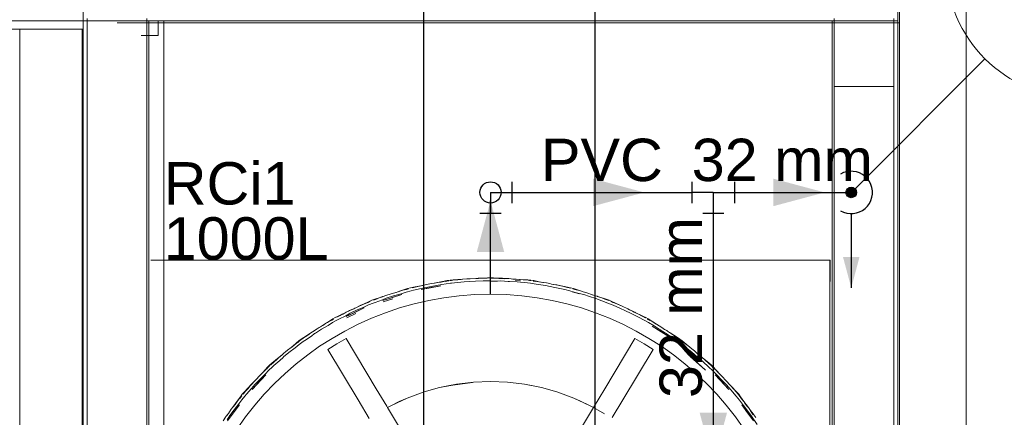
# Model space of a CAD drawing. Header units: millimetres. Extents: x -16331 to -10174, y -4135 to -3584.
# Tile 314 of 456: x -10261.92 to -10257.28, y -3985.64 to -3983.77. Entities that reach past the tile are written whole.
import ezdxf

# ---------------------------------------------------------------- set-up
doc = ezdxf.new("R2010")
doc.units = ezdxf.units.MM
for name, color, linetype in [('AF-Colunas', 4, 'Continuous'), ('AF-Condutos', 4, 'Continuous'), ('AF-Conexões', 4, 'Continuous'), ('AF-Sentido conduto', 7, 'Continuous'), ('AF-Textos conduto', 7, 'Continuous'), ('Textos', 7, 'Continuous')]:
    doc.layers.add(name, color=color, linetype=linetype)
for name, color, linetype, lineweight in [('AF-Indicação coluna', 5, 'Continuous', 13), ('AL-Reservatório cilíndrico', 9, 'Continuous', 18), ('DI-Detalhes', 1, 'Continuous', 30), ('IFC-IfcBuildingElementProxy-Contorno', 250, 'Continuous', 5), ('IFC-IfcFlowTerminal-Contorno', 250, 'Continuous', 5), ('IFC-IfcRoof-Contorno', 250, 'Continuous', 5), ('IFC-IfcSlab-Contorno', 250, 'Continuous', 5), ('IFC-IfcWall-Contorno', 250, 'Continuous', 5), ('IFC-IfcWallStandardCase-Contorno', 250, 'Continuous', 5), ('IFC-Laje-Contorno', 134, 'Continuous', 5), ('IFC-Pilar-Contorno', 83, 'Continuous', 5), ('IFC-Viga-Contorno', 66, 'Continuous', 5)]:
    doc.layers.add(name, color=color, linetype=linetype, lineweight=lineweight)
doc.styles.add('Arial', font='arial.ttf', dxfattribs={"height": 100})

msp = doc.modelspace()

# ---------------------------------------------------------------- hatches: boundary and pattern name
at = {"layer": 'AF-Colunas', "linetype": 'Continuous'}
msp.add_hatch(color=140, dxfattribs=at).paths.add_polyline_path([(-10257.974, -3984.5835), (-10257.9741, -3984.5813), (-10257.9744, -3984.5792), (-10257.9749, -3984.577), (-10257.9755, -3984.575), (-10257.9763, -3984.5729), (-10257.9774, -3984.571), (-10257.9785, -3984.5692), (-10257.9799, -3984.5674), (-10257.9813, -3984.5658), (-10257.9829, -3984.5644), (-10257.9847, -3984.563), (-10257.9865, -3984.5619), (-10257.9884, -3984.5609), (-10257.9905, -3984.56), (-10257.9925, -3984.5594), (-10257.9947, -3984.5589), (-10257.9968, -3984.5586), (-10257.999, -3984.5585), (-10258.0012, -3984.5586), (-10258.0033, -3984.5589), (-10258.0055, -3984.5594), (-10258.0076, -3984.56), (-10258.0096, -3984.5609), (-10258.0115, -3984.5619), (-10258.0133, -3984.563), (-10258.0151, -3984.5644), (-10258.0167, -3984.5658), (-10258.0182, -3984.5674), (-10258.0195, -3984.5692), (-10258.0207, -3984.571), (-10258.0217, -3984.5729), (-10258.0225, -3984.575), (-10258.0232, -3984.577), (-10258.0236, -3984.5792), (-10258.0239, -3984.5813), (-10258.024, -3984.5835), (-10258.0239, -3984.5857), (-10258.0236, -3984.5879), (-10258.0232, -3984.59), (-10258.0225, -3984.5921), (-10258.0217, -3984.5941), (-10258.0207, -3984.596), (-10258.0195, -3984.5979), (-10258.0182, -3984.5996), (-10258.0167, -3984.6012), (-10258.0151, -3984.6027), (-10258.0133, -3984.604), (-10258.0115, -3984.6052), (-10258.0096, -3984.6062), (-10258.0076, -3984.607), (-10258.0055, -3984.6077), (-10258.0033, -3984.6081), (-10258.0012, -3984.6084), (-10257.999, -3984.6085), (-10257.9968, -3984.6084), (-10257.9947, -3984.6081), (-10257.9925, -3984.6077), (-10257.9905, -3984.607), (-10257.9884, -3984.6062), (-10257.9865, -3984.6052), (-10257.9847, -3984.604), (-10257.9829, -3984.6027), (-10257.9813, -3984.6012), (-10257.9799, -3984.5996), (-10257.9785, -3984.5979), (-10257.9774, -3984.596), (-10257.9763, -3984.5941), (-10257.9755, -3984.5921), (-10257.9749, -3984.59), (-10257.9744, -3984.5879), (-10257.9741, -3984.5857)])
at = {"layer": 'AF-Condutos', "linetype": 'Continuous'}
msp.add_hatch(color=151, dxfattribs=at).paths.add_polyline_path([(-10257.999, -3985.0335), (-10257.9602, -3984.8886), (-10258.0378, -3984.8886)])
at = {"layer": 'AF-Sentido conduto', "linetype": 'Continuous'}
for points in [[(-10258.974, -3984.5835), (-10259.2155, -3984.5188), (-10259.2155, -3984.6482)], [(-10258.124, -3984.5835), (-10258.3655, -3984.5188), (-10258.3655, -3984.6482)], [(-10259.699, -3984.6235), (-10259.7637, -3984.8649), (-10259.6343, -3984.8649)], [(-10258.649, -3985.8635), (-10258.5843, -3985.622), (-10258.7137, -3985.622)]]:
    msp.add_hatch(color=140, dxfattribs=at).paths.add_polyline_path(points)

# ---------------------------------------------------------------- linework, layer by layer
at = {"layer": 'AF-Colunas'}
msp.add_circle((-10257.999, -3984.5835), 0.025, dxfattribs=at)
at = {"layer": 'AF-Condutos'}
for p, q in [((-10259.599, -3984.5835), (-10258.749, -3984.5835)), ((-10258.549, -3984.5835), (-10258.024, -3984.5835)), ((-10259.699, -3985.0634), (-10259.699, -3984.6835)), ((-10258.649, -3984.6835), (-10258.649, -3986.6435))]:
    msp.add_line(p, q, dxfattribs=at)
for points in [[(-10258.049, -3984.6701), (-10258.035, -3984.6768), (-10258.0202, -3984.6812), (-10258.0048, -3984.6833), (-10257.9893, -3984.683), (-10257.9741, -3984.6804), (-10257.9594, -3984.6753), (-10257.9457, -3984.6681), (-10257.9333, -3984.6589), (-10257.9224, -3984.6478), (-10257.9134, -3984.6352), (-10257.9064, -3984.6213), (-10257.9017, -3984.6066), (-10257.8993, -3984.5913), (-10257.8993, -3984.5758), (-10257.9017, -3984.5605), (-10257.9064, -3984.5457), (-10257.9134, -3984.5318), (-10257.9224, -3984.5192), (-10257.9333, -3984.5082), (-10257.9457, -3984.4989), (-10257.9594, -3984.4917), (-10257.9741, -3984.4867), (-10257.9893, -3984.484), (-10258.0048, -3984.4837), (-10258.0202, -3984.4858), (-10258.035, -3984.4902), (-10258.049, -3984.4969)], [(-10257.999, -3984.6835), (-10257.999, -3985.0335)]]:
    msp.add_lwpolyline(points, dxfattribs=at)
at = {"layer": 'AF-Conexões'}
for p, q in [((-10259.599, -3984.5335), (-10259.599, -3984.6335)), ((-10258.749, -3984.6335), (-10258.749, -3984.5335)), ((-10258.549, -3984.5335), (-10258.549, -3984.6335)), ((-10259.699, -3984.5835), (-10259.699, -3984.6835)), ((-10259.699, -3984.5835), (-10259.599, -3984.5835)), ((-10258.649, -3984.5835), (-10258.749, -3984.5835)), ((-10258.649, -3984.5835), (-10258.549, -3984.5835)), ((-10258.649, -3984.5835), (-10258.649, -3984.6835)), ((-10259.649, -3984.6835), (-10259.749, -3984.6835)), ((-10258.599, -3984.6835), (-10258.699, -3984.6835))]:
    msp.add_line(p, q, dxfattribs=at)
msp.add_circle((-10259.699, -3984.5835), 0.05, dxfattribs=at)
msp.add_circle((-10259.699, -3984.5835), 0.05, dxfattribs=at)
at = {"layer": 'AF-Indicação coluna'}
msp.add_line((-10257.3689, -3983.9534), (-10257.9813, -3984.5658), dxfattribs=at)
msp.add_circle((-10256.9279, -3983.5124), 0.6236, dxfattribs=at)
at = {"layer": 'AF-Sentido conduto'}
for points in [[(-10259.374, -3984.5835), (-10258.974, -3984.5835)], [(-10258.524, -3984.5835), (-10258.124, -3984.5835)], [(-10259.699, -3985.0235), (-10259.699, -3984.6235)], [(-10258.649, -3985.4635), (-10258.649, -3985.8635)]]:
    msp.add_lwpolyline(points, dxfattribs=at)
at = {"layer": 'AL-Reservatório cilíndrico'}
msp.add_circle((-10259.699, -3986.5034), 1.44, dxfattribs=at)
at = {"layer": 'DI-Detalhes'}
for p, q in [((-10260.0137, -3990.8052), (-10260.0137, -3981.5916)), ((-10259.2059, -3990.8052), (-10259.2059, -3981.5916))]:
    msp.add_line(p, q, dxfattribs=at)
at = {"layer": 'IFC-IfcBuildingElementProxy-Contorno', "lineweight": 5}
for p, q in [((-10257.771, -3983.7735), (-10257.771, -3983.4648)), ((-10257.771, -3983.4648), (-10257.771, -3983.7835)), ((-10257.458, -3983.7835), (-10257.458, -3983.4648)), ((-10257.771, -3983.7835), (-10257.771, -3983.7735)), ((-10261.9163, -3983.8135), (-10261.9163, -3984.0945)), ((-10261.623, -3983.8135), (-10261.623, -3984.0945)), ((-10261.623, -3984.0945), (-10261.623, -3983.8135)), ((-10257.771, -3991.3262), (-10257.771, -3983.7835)), ((-10257.771, -3983.7835), (-10257.771, -3991.3262)), ((-10257.458, -3991.3262), (-10257.458, -3983.7835)), ((-10261.9163, -3984.0945), (-10261.9163, -3985.9865)), ((-10261.623, -3984.0945), (-10261.623, -3989.5433)), ((-10261.623, -3985.9865), (-10261.623, -3984.0945)), ((-10260.6953, -3984.9034), (-10261.2992, -3984.9034)), ((-10258.099, -3984.9034), (-10261.1992, -3984.9034)), ((-10260.5486, -3984.9034), (-10260.6953, -3984.9034)), ((-10260.4096, -3984.9034), (-10260.5486, -3984.9034)), ((-10260.2752, -3984.9034), (-10260.4096, -3984.9034)), ((-10260.1422, -3984.9034), (-10260.2752, -3984.9034)), ((-10260.0058, -3984.9034), (-10260.1422, -3984.9034)), ((-10259.9997, -3984.9034), (-10260.0058, -3984.9034)), ((-10259.8578, -3984.9034), (-10259.9997, -3984.9034)), ((-10259.7196, -3984.9034), (-10259.8578, -3984.9034)), ((-10259.6784, -3984.9034), (-10259.7196, -3984.9034)), ((-10259.5402, -3984.9034), (-10259.6784, -3984.9034)), ((-10259.3983, -3984.9034), (-10259.5402, -3984.9034)), ((-10259.3922, -3984.9034), (-10259.3983, -3984.9034)), ((-10259.2558, -3984.9034), (-10259.3922, -3984.9034)), ((-10259.1228, -3984.9034), (-10259.2558, -3984.9034)), ((-10258.0992, -3984.9034), (-10259.1228, -3984.9034)), ((-10258.0992, -3985.9934), (-10258.0992, -3984.9034)), ((-10258.099, -3985.0034), (-10258.099, -3984.9034))]:
    msp.add_line(p, q, dxfattribs=at)
at = {"layer": 'IFC-IfcFlowTerminal-Contorno', "lineweight": 5}
for p, q in [((-10259.7132, -3984.986), (-10259.7555, -3984.9886)), ((-10259.699, -3984.9869), (-10259.7153, -3984.9878)), ((-10259.7112, -3984.9859), (-10259.7132, -3984.986)), ((-10259.699, -3984.9851), (-10259.7112, -3984.9859)), ((-10259.6848, -3984.986), (-10259.699, -3984.9851)), ((-10259.6848, -3984.986), (-10259.6848, -3984.986)), ((-10259.6848, -3984.986), (-10259.6848, -3984.986)), ((-10259.6536, -3984.988), (-10259.6848, -3984.986)), ((-10260.0766, -3985.0328), (-10260.0901, -3985.0372)), ((-10260.0626, -3985.0301), (-10260.0766, -3985.0328)), ((-10260.0537, -3985.0302), (-10260.0676, -3985.0333)), ((-10260.0676, -3985.0333), (-10260.0599, -3985.0316)), ((-10260.0202, -3985.022), (-10260.0626, -3985.0301)), ((-10260.0407, -3985.0274), (-10260.0537, -3985.0302)), ((-10260.0254, -3985.0237), (-10260.0407, -3985.0274)), ((-10259.9779, -3985.0267), (-10260.0262, -3985.0373)), ((-10260.0258, -3985.0415), (-10259.9796, -3985.0327)), ((-10260.0168, -3985.0214), (-10260.0254, -3985.0237)), ((-10260.0168, -3985.0214), (-10260.0202, -3985.022)), ((-10260.0129, -3985.0204), (-10260.0168, -3985.0214)), ((-10259.9935, -3985.0166), (-10260.0129, -3985.0204)), ((-10259.9777, -3985.0134), (-10259.9935, -3985.0166)), ((-10259.9333, -3985.0239), (-10259.9893, -3985.0345)), ((-10259.9796, -3985.0327), (-10259.9333, -3985.0239)), ((-10259.9281, -3985.0177), (-10259.9779, -3985.0267)), ((-10259.9649, -3985.0115), (-10259.9777, -3985.0134)), ((-10259.9331, -3985.0054), (-10259.9649, -3985.0115)), ((-10259.9631, -3985.0112), (-10259.9649, -3985.0115)), ((-10259.9475, -3985.0089), (-10259.9631, -3985.0112)), ((-10259.9319, -3985.0061), (-10259.9475, -3985.0089)), ((-10259.9033, -3984.9997), (-10259.9331, -3985.0054)), ((-10259.9188, -3985.0035), (-10259.9319, -3985.0061)), ((-10259.8874, -3985.0121), (-10259.9281, -3985.0177)), ((-10259.9022, -3985.0013), (-10259.9188, -3985.0035)), ((-10259.9125, -3985.0033), (-10259.8948, -3985.0004)), ((-10259.8893, -3984.9971), (-10259.9033, -3984.9997)), ((-10259.8948, -3985.0004), (-10259.9022, -3985.0013)), ((-10259.8751, -3984.9962), (-10259.8893, -3984.9971)), ((-10259.8763, -3984.9979), (-10259.8891, -3984.9988)), ((-10259.8891, -3984.9988), (-10259.8835, -3984.9985)), ((-10259.8891, -3984.9988), (-10259.8891, -3984.9988)), ((-10259.8831, -3985.0114), (-10259.8874, -3985.0121)), ((-10259.8551, -3985.0083), (-10259.8831, -3985.0114)), ((-10259.8536, -3984.9963), (-10259.8763, -3984.9979)), ((-10259.831, -3984.9934), (-10259.8751, -3984.9962)), ((-10259.8228, -3985.0054), (-10259.8551, -3985.0083)), ((-10259.8378, -3984.9946), (-10259.8536, -3984.9963)), ((-10259.831, -3984.9934), (-10259.8378, -3984.9946)), ((-10259.8289, -3984.993), (-10259.831, -3984.9934)), ((-10259.81, -3984.9918), (-10259.8289, -3984.993)), ((-10259.7968, -3985.0033), (-10259.8228, -3985.0054)), ((-10259.7946, -3984.9906), (-10259.81, -3984.9918)), ((-10259.7698, -3985.0017), (-10259.7968, -3985.0033)), ((-10259.7676, -3984.989), (-10259.7946, -3984.9906)), ((-10259.7338, -3985.0008), (-10259.7698, -3985.0017)), ((-10259.7575, -3984.9888), (-10259.7676, -3984.989)), ((-10259.7555, -3984.9886), (-10259.7575, -3984.9888)), ((-10259.7529, -3984.9887), (-10259.7575, -3984.9888)), ((-10259.7303, -3984.9887), (-10259.7529, -3984.9887)), ((-10259.699, -3985.0003), (-10259.7338, -3985.0008)), ((-10259.7153, -3984.9878), (-10259.7303, -3984.9887)), ((-10259.699, -3984.9885), (-10259.6794, -3984.9881)), ((-10259.6804, -3984.9881), (-10259.699, -3984.9885)), ((-10259.6812, -3985.0014), (-10259.699, -3985.0003)), ((-10259.65, -3985.0011), (-10259.699, -3985.0015)), ((-10259.699, -3985.0015), (-10259.6662, -3985.0023)), ((-10259.6662, -3985.0023), (-10259.6812, -3985.0014)), ((-10259.6706, -3984.9878), (-10259.6804, -3984.9881)), ((-10259.654, -3984.9882), (-10259.6706, -3984.9878)), ((-10259.6598, -3984.9893), (-10259.6319, -3984.9911)), ((-10259.6431, -3984.9886), (-10259.654, -3984.9882)), ((-10259.6478, -3984.9883), (-10259.6536, -3984.988)), ((-10259.6158, -3985.0036), (-10259.65, -3985.0011)), ((-10259.6431, -3984.9886), (-10259.6478, -3984.9883)), ((-10259.631, -3984.9891), (-10259.6431, -3984.9886)), ((-10259.6132, -3984.99), (-10259.631, -3984.9891)), ((-10259.6089, -3985.0041), (-10259.6158, -3985.0036)), ((-10259.602, -3984.9912), (-10259.6132, -3984.99)), ((-10259.5726, -3985.0059), (-10259.6089, -3985.0041)), ((-10259.5945, -3984.992), (-10259.602, -3984.9912)), ((-10259.5826, -3984.9924), (-10259.602, -3984.9912)), ((-10259.5826, -3984.9924), (-10259.5945, -3984.992)), ((-10259.5774, -3984.9926), (-10259.5826, -3984.9924)), ((-10259.5569, -3985.0004), (-10259.5806, -3984.9989)), ((-10259.5806, -3984.9989), (-10259.579, -3984.999)), ((-10259.579, -3984.999), (-10259.5569, -3985.0004)), ((-10259.562, -3984.9937), (-10259.5774, -3984.9926)), ((-10259.5249, -3985.0103), (-10259.5726, -3985.0059)), ((-10259.5617, -3984.9937), (-10259.562, -3984.9937)), ((-10259.545, -3984.9958), (-10259.5617, -3984.9937)), ((-10259.5597, -3984.9939), (-10259.5617, -3984.9937)), ((-10259.5229, -3984.9962), (-10259.5597, -3984.9939)), ((-10259.5212, -3984.9979), (-10259.545, -3984.9958)), ((-10259.5106, -3985.0121), (-10259.5249, -3985.0103)), ((-10259.5087, -3984.9971), (-10259.5229, -3984.9962)), ((-10259.5089, -3984.9988), (-10259.5212, -3984.9979)), ((-10259.5159, -3984.9984), (-10259.509, -3984.9988)), ((-10259.4831, -3985.0169), (-10259.5106, -3985.0121)), ((-10259.509, -3984.9988), (-10259.5089, -3984.9988)), ((-10259.4947, -3984.9997), (-10259.5087, -3984.9971)), ((-10259.4974, -3985.0019), (-10259.4855, -3985.0033)), ((-10259.4886, -3985.0027), (-10259.4974, -3985.0019)), ((-10259.469, -3985.0046), (-10259.4947, -3984.9997)), ((-10259.4804, -3985.0035), (-10259.4886, -3985.0027)), ((-10259.4405, -3985.0225), (-10259.4831, -3985.0169)), ((-10259.4522, -3985.0079), (-10259.4804, -3985.0035)), ((-10259.4494, -3985.0084), (-10259.469, -3985.0046)), ((-10259.449, -3985.0085), (-10259.4522, -3985.0079)), ((-10259.449, -3985.0085), (-10259.4494, -3985.0084)), ((-10259.4349, -3985.0107), (-10259.449, -3985.0085)), ((-10259.3953, -3985.0313), (-10259.4405, -3985.0225)), ((-10259.4194, -3985.0138), (-10259.4349, -3985.0107)), ((-10259.4116, -3985.0156), (-10259.4194, -3985.0138)), ((-10259.4038, -3985.0174), (-10259.4116, -3985.0156)), ((-10259.3919, -3985.0194), (-10259.4116, -3985.0156)), ((-10259.3919, -3985.0194), (-10259.4038, -3985.0174)), ((-10259.348, -3985.0416), (-10259.3953, -3985.0313)), ((-10259.387, -3985.0201), (-10259.3919, -3985.0194)), ((-10259.3824, -3985.0212), (-10259.387, -3985.0201)), ((-10259.359, -3985.0263), (-10259.3824, -3985.0212)), ((-10259.3794, -3985.0217), (-10259.3824, -3985.0212)), ((-10259.3354, -3985.0301), (-10259.3794, -3985.0217)), ((-10259.3419, -3985.0302), (-10259.359, -3985.0263)), ((-10259.322, -3985.0345), (-10259.3419, -3985.0302)), ((-10259.3214, -3985.0328), (-10259.3354, -3985.0301)), ((-10259.3279, -3985.0334), (-10259.3219, -3985.0345)), ((-10259.3078, -3985.0372), (-10259.3214, -3985.0328)), ((-10260.2187, -3985.079), (-10260.2444, -3985.0873)), ((-10260.2083, -3985.0756), (-10260.2229, -3985.0808)), ((-10260.2072, -3985.0752), (-10260.2187, -3985.079)), ((-10260.2041, -3985.0742), (-10260.2083, -3985.0756)), ((-10260.2041, -3985.0742), (-10260.2072, -3985.0752)), ((-10260.2065, -3985.094), (-10260.1617, -3985.0794)), ((-10260.1923, -3985.0703), (-10260.2041, -3985.0742)), ((-10260.1875, -3985.0688), (-10260.1923, -3985.0703)), ((-10260.1678, -3985.0624), (-10260.1875, -3985.0688)), ((-10260.1769, -3985.0656), (-10260.1875, -3985.0688)), ((-10260.1556, -3985.0716), (-10260.186, -3985.0811)), ((-10260.1678, -3985.0624), (-10260.1769, -3985.0656)), ((-10260.1603, -3985.0598), (-10260.1678, -3985.0624)), ((-10260.1169, -3985.0649), (-10260.1661, -3985.0811)), ((-10260.1617, -3985.0794), (-10260.1169, -3985.0649)), ((-10260.1555, -3985.0584), (-10260.1603, -3985.0598)), ((-10260.1201, -3985.0617), (-10260.1556, -3985.0716)), ((-10260.1348, -3985.0517), (-10260.1555, -3985.0584)), ((-10260.1428, -3985.0548), (-10260.1555, -3985.0584)), ((-10260.1278, -3985.0496), (-10260.1428, -3985.0548)), ((-10260.121, -3985.0472), (-10260.1348, -3985.0517)), ((-10260.1128, -3985.045), (-10260.1278, -3985.0496)), ((-10260.1184, -3985.0464), (-10260.121, -3985.0472)), ((-10260.0957, -3985.0534), (-10260.1201, -3985.0617)), ((-10260.0901, -3985.0372), (-10260.1184, -3985.0464)), ((-10260.0954, -3985.0408), (-10260.1128, -3985.045)), ((-10260.0988, -3985.0419), (-10260.0856, -3985.0384)), ((-10260.0728, -3985.0475), (-10260.0957, -3985.0534)), ((-10260.0856, -3985.0384), (-10260.0954, -3985.0408)), ((-10260.0612, -3985.0447), (-10260.0728, -3985.0475)), ((-10260.0262, -3985.0373), (-10260.0612, -3985.0447)), ((-10259.9893, -3985.0345), (-10260.0258, -3985.0415)), ((-10259.3252, -3985.0475), (-10259.348, -3985.0416)), ((-10259.3042, -3985.0543), (-10259.3252, -3985.0475)), ((-10259.3219, -3985.0345), (-10259.322, -3985.0345)), ((-10259.2812, -3985.0606), (-10259.3136, -3985.0517)), ((-10259.3136, -3985.0517), (-10259.2803, -3985.0621)), ((-10259.3024, -3985.0409), (-10259.3113, -3985.0388)), ((-10259.3113, -3985.0388), (-10259.2992, -3985.0419)), ((-10259.2707, -3985.0493), (-10259.3078, -3985.0372)), ((-10259.295, -3985.0573), (-10259.3042, -3985.0543)), ((-10259.2948, -3985.0426), (-10259.3024, -3985.0409)), ((-10259.2803, -3985.0621), (-10259.295, -3985.0573)), ((-10259.2797, -3985.0468), (-10259.2948, -3985.0426)), ((-10259.2598, -3985.0656), (-10259.2812, -3985.0606)), ((-10259.2649, -3985.0512), (-10259.2797, -3985.0468)), ((-10259.2631, -3985.0517), (-10259.2707, -3985.0493)), ((-10259.2631, -3985.0517), (-10259.2649, -3985.0512)), ((-10259.2499, -3985.0557), (-10259.2631, -3985.0517)), ((-10259.2319, -3985.0746), (-10259.2598, -3985.0656)), ((-10259.2354, -3985.0604), (-10259.2499, -3985.0557)), ((-10259.228, -3985.0632), (-10259.2354, -3985.0604)), ((-10259.203, -3985.0845), (-10259.2319, -3985.0746)), ((-10259.2204, -3985.066), (-10259.228, -3985.0632)), ((-10259.2089, -3985.0694), (-10259.228, -3985.0632)), ((-10259.2089, -3985.0694), (-10259.2204, -3985.066)), ((-10259.2043, -3985.0707), (-10259.2089, -3985.0694)), ((-10259.197, -3985.0732), (-10259.2043, -3985.0707)), ((-10259.1894, -3985.0759), (-10259.197, -3985.0732)), ((-10259.1945, -3985.074), (-10259.197, -3985.0732)), ((-10259.1929, -3985.0745), (-10259.1945, -3985.074)), ((-10259.1536, -3985.0873), (-10259.1929, -3985.0745)), ((-10259.1748, -3985.0813), (-10259.1894, -3985.0759)), ((-10260.313, -3985.1176), (-10260.3338, -3985.1274)), ((-10260.321, -3985.1219), (-10260.3338, -3985.1274)), ((-10260.2963, -3985.1253), (-10260.3302, -3985.1395)), ((-10260.3069, -3985.1149), (-10260.321, -3985.1219)), ((-10260.3015, -3985.1122), (-10260.313, -3985.1176)), ((-10260.2926, -3985.1085), (-10260.3069, -3985.1149)), ((-10260.2978, -3985.1105), (-10260.3015, -3985.1122)), ((-10260.2708, -3985.0978), (-10260.2978, -3985.1105)), ((-10260.2743, -3985.1145), (-10260.2963, -3985.1253)), ((-10260.2757, -3985.102), (-10260.2926, -3985.1085)), ((-10260.2788, -3985.1035), (-10260.2663, -3985.0985)), ((-10260.2663, -3985.0985), (-10260.2757, -3985.102)), ((-10260.2523, -3985.1058), (-10260.2743, -3985.1145)), ((-10260.2579, -3985.0917), (-10260.2708, -3985.0978)), ((-10260.2444, -3985.0873), (-10260.2579, -3985.0917)), ((-10260.2428, -3985.1023), (-10260.2523, -3985.1058)), ((-10260.2351, -3985.0862), (-10260.2504, -3985.0916)), ((-10260.2504, -3985.0916), (-10260.2413, -3985.0884)), ((-10260.2084, -3985.0904), (-10260.2428, -3985.1023)), ((-10260.2413, -3985.0884), (-10260.2346, -3985.086)), ((-10260.233, -3985.0855), (-10260.2351, -3985.0862)), ((-10260.2229, -3985.0808), (-10260.2346, -3985.086)), ((-10260.2346, -3985.086), (-10260.233, -3985.0855)), ((-10260.1902, -3985.0829), (-10260.2084, -3985.0904)), ((-10260.1661, -3985.0811), (-10260.2065, -3985.094)), ((-10260.2043, -3985.1), (-10260.1597, -3985.0855)), ((-10260.186, -3985.0811), (-10260.1902, -3985.0829)), ((-10259.1745, -3985.0945), (-10259.203, -3985.0845)), ((-10259.1601, -3985.0866), (-10259.1748, -3985.0813)), ((-10259.1457, -3985.1058), (-10259.1745, -3985.0945)), ((-10259.1407, -3985.0934), (-10259.1601, -3985.0866)), ((-10259.1401, -3985.0917), (-10259.1536, -3985.0873)), ((-10259.1487, -3985.0908), (-10259.1407, -3985.0934)), ((-10259.1217, -3985.1156), (-10259.1457, -3985.1058)), ((-10259.1272, -3985.0978), (-10259.1401, -3985.0917)), ((-10259.1224, -3985.102), (-10259.1314, -3985.0988)), ((-10259.1314, -3985.0988), (-10259.1192, -3985.1035)), ((-10259.0927, -3985.114), (-10259.1272, -3985.0978)), ((-10259.1156, -3985.1045), (-10259.1224, -3985.102)), ((-10259.0865, -3985.1305), (-10259.1217, -3985.1156)), ((-10259.101, -3985.1106), (-10259.1156, -3985.1045)), ((-10259.0867, -3985.1169), (-10259.101, -3985.1106)), ((-10259.0851, -3985.1176), (-10259.0927, -3985.114)), ((-10259.0851, -3985.1176), (-10259.0867, -3985.1169)), ((-10259.0725, -3985.1231), (-10259.0851, -3985.1176)), ((-10259.0587, -3985.1296), (-10259.0725, -3985.1231)), ((-10260.4176, -3985.1668), (-10260.4305, -3985.1729)), ((-10260.4085, -3985.1646), (-10260.4231, -3985.1719)), ((-10260.4231, -3985.1719), (-10260.4139, -3985.1672)), ((-10260.3936, -3985.1556), (-10260.4176, -3985.1668)), ((-10260.3812, -3985.1652), (-10260.414, -3985.1815)), ((-10260.4139, -3985.1672), (-10260.4081, -3985.1643)), ((-10260.4066, -3985.1637), (-10260.4085, -3985.1646)), ((-10260.4081, -3985.1643), (-10260.3865, -3985.1542)), ((-10260.3975, -3985.1579), (-10260.4081, -3985.1643)), ((-10260.4081, -3985.1643), (-10260.4066, -3985.1637)), ((-10260.3837, -3985.1509), (-10260.3975, -3985.1579)), ((-10260.3822, -3985.1502), (-10260.3936, -3985.1556)), ((-10260.3793, -3985.1488), (-10260.3837, -3985.1509)), ((-10260.3793, -3985.1488), (-10260.3822, -3985.1502)), ((-10260.3655, -3985.1563), (-10260.3812, -3985.1652)), ((-10260.3682, -3985.1435), (-10260.3793, -3985.1488)), ((-10260.3791, -3985.1687), (-10260.3365, -3985.1487)), ((-10260.3416, -3985.1513), (-10260.3791, -3985.1687)), ((-10260.3762, -3985.1744), (-10260.3338, -3985.1544)), ((-10260.3629, -3985.1411), (-10260.3682, -3985.1435)), ((-10260.3604, -3985.1534), (-10260.3655, -3985.1563)), ((-10260.3442, -3985.1323), (-10260.3629, -3985.1411)), ((-10260.3535, -3985.1369), (-10260.3629, -3985.1411)), ((-10260.3302, -3985.1395), (-10260.3604, -3985.1534)), ((-10260.3438, -3985.1321), (-10260.3535, -3985.1369)), ((-10260.3438, -3985.1321), (-10260.3442, -3985.1323)), ((-10260.3377, -3985.1291), (-10260.3438, -3985.1321)), ((-10260.2939, -3985.1286), (-10260.3416, -3985.1513)), ((-10260.3338, -3985.1274), (-10260.3377, -3985.1291)), ((-10260.3365, -3985.1487), (-10260.2939, -3985.1286)), ((-10259.0654, -3985.1411), (-10259.0865, -3985.1305)), ((-10259.0361, -3985.1543), (-10259.0654, -3985.1411)), ((-10259.0517, -3985.1333), (-10259.0587, -3985.1296)), ((-10259.0445, -3985.1371), (-10259.0517, -3985.1333)), ((-10259.0337, -3985.1418), (-10259.0517, -3985.1333)), ((-10259.0337, -3985.1418), (-10259.0445, -3985.1371)), ((-10259.0018, -3985.1715), (-10259.0361, -3985.1543)), ((-10259.0292, -3985.1437), (-10259.0337, -3985.1418)), ((-10259.0213, -3985.1476), (-10259.0292, -3985.1437)), ((-10259.015, -3985.1507), (-10259.0213, -3985.1476)), ((-10259.0187, -3985.1488), (-10259.0213, -3985.1476)), ((-10259.0176, -3985.1493), (-10259.0187, -3985.1488)), ((-10258.9804, -3985.1668), (-10259.0176, -3985.1493)), ((-10259.0011, -3985.1579), (-10259.015, -3985.1507)), ((-10258.9749, -3985.1862), (-10259.0018, -3985.1715)), ((-10258.9873, -3985.1651), (-10259.0011, -3985.1579)), ((-10258.9684, -3985.1745), (-10258.9873, -3985.1651)), ((-10258.9675, -3985.1729), (-10258.9804, -3985.1668)), ((-10258.976, -3985.1709), (-10258.9684, -3985.1745)), ((-10260.5005, -3985.2174), (-10260.5066, -3985.2209)), ((-10260.4815, -3985.2053), (-10260.5005, -3985.2174)), ((-10260.4894, -3985.2108), (-10260.5005, -3985.2174)), ((-10260.4638, -3985.2106), (-10260.4956, -3985.229)), ((-10260.4764, -3985.2022), (-10260.4894, -3985.2108)), ((-10260.4723, -3985.1994), (-10260.4815, -3985.2053)), ((-10260.4631, -3985.1941), (-10260.4764, -3985.2022)), ((-10260.4678, -3985.1966), (-10260.4723, -3985.1994)), ((-10260.4425, -3985.1805), (-10260.4678, -3985.1966)), ((-10260.4437, -3985.1975), (-10260.4638, -3985.2106)), ((-10260.4469, -3985.1855), (-10260.4631, -3985.1941)), ((-10260.4497, -3985.1872), (-10260.4381, -3985.1807)), ((-10260.4381, -3985.1807), (-10260.4469, -3985.1855)), ((-10260.4231, -3985.1862), (-10260.4437, -3985.1975)), ((-10260.4305, -3985.1729), (-10260.4425, -3985.1805)), ((-10260.414, -3985.1815), (-10260.4231, -3985.1862)), ((-10258.9544, -3985.1976), (-10258.9749, -3985.1862)), ((-10258.9555, -3985.1805), (-10258.9675, -3985.1729)), ((-10258.9514, -3985.1852), (-10258.9603, -3985.1807)), ((-10258.9603, -3985.1807), (-10258.9483, -3985.1872)), ((-10258.9241, -3985.2005), (-10258.9555, -3985.1805)), ((-10258.9274, -3985.2133), (-10258.9544, -3985.1976)), ((-10258.9455, -3985.1883), (-10258.9514, -3985.1852)), ((-10258.9316, -3985.1962), (-10258.9455, -3985.1883)), ((-10258.9365, -3985.214), (-10258.8967, -3985.2392)), ((-10258.9077, -3985.2326), (-10258.9365, -3985.214)), ((-10258.9182, -3985.2043), (-10258.9316, -3985.1962)), ((-10258.9038, -3985.2279), (-10258.9274, -3985.2133)), ((-10258.9163, -3985.2054), (-10258.9241, -3985.2005)), ((-10258.9163, -3985.2054), (-10258.9182, -3985.2043)), ((-10258.9048, -3985.2123), (-10258.9163, -3985.2054)), ((-10258.892, -3985.2205), (-10258.9048, -3985.2123)), ((-10260.5874, -3985.2751), (-10260.5703, -3985.2638)), ((-10260.5729, -3985.265), (-10260.5795, -3985.2696)), ((-10260.5385, -3985.2414), (-10260.5794, -3985.2674)), ((-10260.5432, -3985.261), (-10260.5738, -3985.2813)), ((-10260.5593, -3985.2562), (-10260.5729, -3985.265)), ((-10260.545, -3985.2461), (-10260.5593, -3985.2562)), ((-10260.5297, -3985.2363), (-10260.545, -3985.2461)), ((-10260.5278, -3985.2495), (-10260.5432, -3985.261)), ((-10260.5163, -3985.2274), (-10260.5385, -3985.2414)), ((-10260.5163, -3985.2274), (-10260.5297, -3985.2363)), ((-10260.524, -3985.2467), (-10260.5278, -3985.2495)), ((-10260.4956, -3985.229), (-10260.524, -3985.2467)), ((-10260.5066, -3985.2209), (-10260.5163, -3985.2274)), ((-10258.857, -3985.2645), (-10258.9077, -3985.2326)), ((-10258.8739, -3985.247), (-10258.9038, -3985.2279)), ((-10258.8967, -3985.2392), (-10258.857, -3985.2645)), ((-10258.8855, -3985.225), (-10258.892, -3985.2205)), ((-10258.8789, -3985.2296), (-10258.8855, -3985.225)), ((-10258.8688, -3985.2356), (-10258.8855, -3985.225)), ((-10258.8688, -3985.2356), (-10258.8789, -3985.2296)), ((-10258.8478, -3985.2643), (-10258.8739, -3985.247)), ((-10258.8647, -3985.238), (-10258.8688, -3985.2356)), ((-10258.8561, -3985.2436), (-10258.8647, -3985.238)), ((-10258.8513, -3985.2468), (-10258.8561, -3985.2436)), ((-10258.8548, -3985.2445), (-10258.8561, -3985.2436)), ((-10258.853, -3985.2456), (-10258.8548, -3985.2445)), ((-10258.8186, -3985.2674), (-10258.853, -3985.2456)), ((-10258.8383, -3985.2558), (-10258.8513, -3985.2468)), ((-10258.8155, -3985.2873), (-10258.8478, -3985.2643)), ((-10258.8255, -3985.2646), (-10258.8383, -3985.2558)), ((-10258.8076, -3985.2765), (-10258.8255, -3985.2646)), ((-10260.6295, -3985.3066), (-10260.6373, -3985.313)), ((-10260.6227, -3985.3017), (-10260.636, -3985.3128)), ((-10260.6024, -3985.2842), (-10260.6295, -3985.3066)), ((-10260.6093, -3985.2921), (-10260.6227, -3985.3017)), ((-10260.601, -3985.3007), (-10260.6193, -3985.3163)), ((-10260.6077, -3985.291), (-10260.6093, -3985.2921)), ((-10260.6093, -3985.2921), (-10260.6087, -3985.2917)), ((-10260.6087, -3985.2917), (-10260.6043, -3985.288)), ((-10260.6043, -3985.288), (-10260.6077, -3985.291)), ((-10260.5998, -3985.2841), (-10260.6043, -3985.288)), ((-10260.5915, -3985.2751), (-10260.6024, -3985.2842)), ((-10260.5825, -3985.2873), (-10260.601, -3985.3007)), ((-10260.5904, -3985.2765), (-10260.5998, -3985.2841)), ((-10260.594, -3985.2795), (-10260.5904, -3985.2765)), ((-10260.5794, -3985.2674), (-10260.5915, -3985.2751)), ((-10260.5795, -3985.2696), (-10260.5874, -3985.2751)), ((-10260.5738, -3985.2813), (-10260.5825, -3985.2873)), ((-10260.4232, -3985.2982), (-10260.4656, -3985.3247)), ((-10260.3798, -3985.2732), (-10260.4232, -3985.2982)), ((-10260.2376, -3985.51), (-10260.3798, -3985.2732)), ((-10259.0182, -3985.2732), (-10259.1604, -3985.51)), ((-10258.9749, -3985.2982), (-10259.0182, -3985.2732)), ((-10258.9325, -3985.3247), (-10258.9749, -3985.2982)), ((-10258.8066, -3985.2751), (-10258.8186, -3985.2674)), ((-10258.7966, -3985.3013), (-10258.8155, -3985.2873)), ((-10258.8145, -3985.2722), (-10258.8076, -3985.2765)), ((-10258.8076, -3985.2765), (-10258.7893, -3985.2917)), ((-10258.7871, -3985.2927), (-10258.8076, -3985.2765)), ((-10258.7956, -3985.2842), (-10258.8066, -3985.2751)), ((-10258.7717, -3985.3202), (-10258.7966, -3985.3013)), ((-10258.7676, -3985.3073), (-10258.7956, -3985.2842)), ((-10258.7742, -3985.3023), (-10258.7871, -3985.2927)), ((-10258.7618, -3985.3122), (-10258.7742, -3985.3023)), ((-10258.76, -3985.3136), (-10258.7676, -3985.3073)), ((-10260.6821, -3985.3505), (-10260.6964, -3985.3621)), ((-10260.6795, -3985.3479), (-10260.6943, -3985.3602)), ((-10260.6795, -3985.3479), (-10260.6821, -3985.3505)), ((-10260.6748, -3985.3432), (-10260.6795, -3985.3479)), ((-10260.663, -3985.3335), (-10260.6748, -3985.3432)), ((-10260.6486, -3985.3385), (-10260.6744, -3985.3595)), ((-10260.6491, -3985.3224), (-10260.663, -3985.3335)), ((-10260.6453, -3985.3196), (-10260.6491, -3985.3224)), ((-10260.6193, -3985.3163), (-10260.6486, -3985.3385)), ((-10260.636, -3985.3128), (-10260.6453, -3985.3196)), ((-10260.6373, -3985.313), (-10260.6453, -3985.3196)), ((-10260.4656, -3985.3247), (-10260.3233, -3985.5615)), ((-10259.0747, -3985.5615), (-10258.9325, -3985.3247)), ((-10258.7809, -3985.3197), (-10258.7446, -3985.3498)), ((-10258.7539, -3985.3424), (-10258.7809, -3985.3197)), ((-10258.7504, -3985.3375), (-10258.7717, -3985.3202)), ((-10258.76, -3985.3136), (-10258.7618, -3985.3122)), ((-10258.7496, -3985.3217), (-10258.76, -3985.3136)), ((-10258.7588, -3985.3577), (-10258.6858, -3985.4217)), ((-10258.7223, -3985.3897), (-10258.7588, -3985.3577)), ((-10258.7083, -3985.3798), (-10258.7539, -3985.3424)), ((-10258.7228, -3985.3603), (-10258.7504, -3985.3375)), ((-10258.7379, -3985.3314), (-10258.7496, -3985.3217)), ((-10258.7446, -3985.3498), (-10258.7083, -3985.3798)), ((-10258.732, -3985.3367), (-10258.7379, -3985.3314)), ((-10258.7261, -3985.3421), (-10258.732, -3985.3367)), ((-10258.717, -3985.3491), (-10258.732, -3985.3367)), ((-10258.717, -3985.3491), (-10258.7261, -3985.3421)), ((-10258.7131, -3985.3521), (-10258.717, -3985.3491)), ((-10258.7038, -3985.3601), (-10258.7131, -3985.3521)), ((-10260.7384, -3985.3966), (-10260.7481, -3985.407)), ((-10260.7371, -3985.3979), (-10260.7459, -3985.4069)), ((-10260.7406, -3985.4016), (-10260.7371, -3985.3979)), ((-10260.7274, -3985.3875), (-10260.7384, -3985.3966)), ((-10260.7347, -3985.3965), (-10260.7188, -3985.3827)), ((-10260.7274, -3985.3899), (-10260.7347, -3985.3965)), ((-10260.7197, -3985.4003), (-10260.728, -3985.4077)), ((-10260.7123, -3985.375), (-10260.7274, -3985.3875)), ((-10260.7214, -3985.3844), (-10260.7274, -3985.3899)), ((-10260.709, -3985.374), (-10260.7214, -3985.3844)), ((-10260.6918, -3985.3762), (-10260.7197, -3985.4003)), ((-10260.6943, -3985.3602), (-10260.7123, -3985.375)), ((-10260.6964, -3985.3621), (-10260.709, -3985.374)), ((-10260.6765, -3985.3615), (-10260.6918, -3985.3762)), ((-10260.6744, -3985.3595), (-10260.6765, -3985.3615)), ((-10258.6992, -3985.3808), (-10258.7228, -3985.3603)), ((-10258.6858, -3985.4217), (-10258.7223, -3985.3897)), ((-10258.7008, -3985.3626), (-10258.7038, -3985.3601)), ((-10258.7017, -3985.3618), (-10258.7033, -3985.3605)), ((-10258.6706, -3985.3875), (-10258.7017, -3985.3618)), ((-10258.689, -3985.3732), (-10258.7008, -3985.3626)), ((-10258.67, -3985.4077), (-10258.6992, -3985.3808)), ((-10258.6704, -3985.3899), (-10258.689, -3985.3732)), ((-10258.6596, -3985.3966), (-10258.6706, -3985.3875)), ((-10258.6609, -3985.3979), (-10258.6704, -3985.3899)), ((-10258.668, -3985.392), (-10258.6609, -3985.3979)), ((-10258.643, -3985.4161), (-10258.6609, -3985.3979)), ((-10258.6609, -3985.3979), (-10258.6446, -3985.4153)), ((-10258.6499, -3985.407), (-10258.6596, -3985.3966)), ((-10260.7582, -3985.4441), (-10260.8227, -3985.5128)), ((-10260.7898, -3985.451), (-10260.8023, -3985.4639)), ((-10260.7905, -3985.4785), (-10260.7582, -3985.4441)), ((-10260.7861, -3985.4474), (-10260.7898, -3985.451)), ((-10260.7603, -3985.4405), (-10260.7867, -3985.4662)), ((-10260.7767, -3985.4374), (-10260.7861, -3985.4474)), ((-10260.778, -3985.4397), (-10260.7861, -3985.4474)), ((-10260.7661, -3985.427), (-10260.778, -3985.4397)), ((-10260.7722, -3985.4327), (-10260.7767, -3985.4374)), ((-10260.7481, -3985.407), (-10260.7722, -3985.4327)), ((-10260.754, -3985.4158), (-10260.7661, -3985.427)), ((-10260.7441, -3985.4227), (-10260.7603, -3985.4405)), ((-10260.7526, -3985.4146), (-10260.754, -3985.4158)), ((-10260.754, -3985.4158), (-10260.7534, -3985.4153)), ((-10260.7534, -3985.4153), (-10260.75, -3985.4116)), ((-10260.75, -3985.4116), (-10260.7526, -3985.4146)), ((-10260.7459, -3985.4069), (-10260.75, -3985.4116)), ((-10260.728, -3985.4077), (-10260.7441, -3985.4227)), ((-10258.653, -3985.4239), (-10258.67, -3985.4077)), ((-10258.6306, -3985.4458), (-10258.653, -3985.4239)), ((-10258.6256, -3985.4329), (-10258.6499, -3985.407)), ((-10258.6313, -3985.4273), (-10258.643, -3985.4161)), ((-10258.6398, -3985.4441), (-10258.6076, -3985.4785)), ((-10258.5753, -3985.5128), (-10258.6398, -3985.4441)), ((-10258.6202, -3985.4388), (-10258.6313, -3985.4273)), ((-10258.6118, -3985.4655), (-10258.6306, -3985.4458)), ((-10258.6176, -3985.4413), (-10258.6256, -3985.4329)), ((-10258.6176, -3985.4413), (-10258.6202, -3985.4388)), ((-10258.6025, -3985.4567), (-10258.6176, -3985.4413)), ((-10260.8248, -3985.4886), (-10260.8591, -3985.5252)), ((-10260.8312, -3985.4962), (-10260.8427, -3985.5096)), ((-10260.819, -3985.4829), (-10260.8312, -3985.4962)), ((-10260.8167, -3985.4801), (-10260.8248, -3985.4886)), ((-10260.8095, -3985.4901), (-10260.8245, -3985.5087)), ((-10260.8227, -3985.5128), (-10260.7905, -3985.4785)), ((-10260.8167, -3985.4801), (-10260.819, -3985.4829)), ((-10260.8128, -3985.475), (-10260.8167, -3985.4801)), ((-10260.8023, -3985.4639), (-10260.8128, -3985.475)), ((-10260.7867, -3985.4662), (-10260.8095, -3985.4901)), ((-10259.9388, -3985.5045), (-10259.8857, -3985.4939)), ((-10259.8994, -3985.4958), (-10259.9388, -3985.5045)), ((-10259.8994, -3985.4958), (-10259.7832, -3985.4795)), ((-10259.8597, -3985.4887), (-10259.8994, -3985.4958)), ((-10259.8597, -3985.4887), (-10259.8994, -3985.4958)), ((-10259.8857, -3985.4939), (-10259.8597, -3985.4887)), ((-10259.8597, -3985.4887), (-10259.7796, -3985.4792)), ((-10259.7832, -3985.4795), (-10259.8597, -3985.4887)), ((-10259.7893, -3985.4804), (-10259.8597, -3985.4887)), ((-10259.7796, -3985.4792), (-10259.7893, -3985.4804)), ((-10259.699, -3985.4761), (-10259.7796, -3985.4792)), ((-10259.7796, -3985.4792), (-10259.699, -3985.4761)), ((-10259.6184, -3985.4792), (-10259.699, -3985.4761)), ((-10259.699, -3985.4761), (-10259.6184, -3985.4792)), ((-10259.5783, -3985.4832), (-10259.6184, -3985.4792)), ((-10259.6184, -3985.4792), (-10259.5383, -3985.4887)), ((-10259.5383, -3985.4887), (-10259.5783, -3985.4832)), ((-10259.4986, -3985.4958), (-10259.5383, -3985.4887)), ((-10259.5383, -3985.4887), (-10259.4592, -3985.5045)), ((-10259.4592, -3985.5045), (-10259.4986, -3985.4958)), ((-10258.5872, -3985.4917), (-10258.6118, -3985.4655)), ((-10258.6076, -3985.4785), (-10258.5753, -3985.5128)), ((-10258.5943, -3985.4662), (-10258.6025, -3985.4567)), ((-10258.5886, -3985.4728), (-10258.5943, -3985.4662)), ((-10258.5805, -3985.4808), (-10258.5943, -3985.4662)), ((-10258.5805, -3985.4808), (-10258.5886, -3985.4728)), ((-10258.5663, -3985.515), (-10258.5872, -3985.4917)), ((-10258.5771, -3985.4843), (-10258.5805, -3985.4808)), ((-10258.5672, -3985.4951), (-10258.5771, -3985.4843)), ((-10258.5661, -3985.4963), (-10258.5672, -3985.4951)), ((-10258.5663, -3985.496), (-10258.5672, -3985.4951)), ((-10258.5389, -3985.5252), (-10258.5663, -3985.496)), ((-10258.5556, -3985.5084), (-10258.5661, -3985.4963)), ((-10260.8815, -3985.556), (-10260.8713, -3985.5434)), ((-10260.8713, -3985.5434), (-10260.8809, -3985.5553)), ((-10260.8689, -3985.5356), (-10260.8773, -3985.5471)), ((-10260.8591, -3985.5252), (-10260.8689, -3985.5356)), ((-10260.8588, -3985.5274), (-10260.8651, -3985.5348)), ((-10260.8536, -3985.5214), (-10260.8588, -3985.5274)), ((-10260.8491, -3985.5359), (-10260.8572, -3985.5453)), ((-10260.8427, -3985.5096), (-10260.8536, -3985.5214)), ((-10260.8245, -3985.5087), (-10260.8491, -3985.5359)), ((-10260.1881, -3985.5923), (-10260.2376, -3985.51)), ((-10260.0921, -3985.5543), (-10260.0165, -3985.5264)), ((-10260.0546, -3985.5396), (-10260.0921, -3985.5543)), ((-10260.0165, -3985.5264), (-10260.0546, -3985.5396)), ((-10260.0165, -3985.5264), (-10259.9388, -3985.5045)), ((-10259.9779, -3985.5146), (-10260.0165, -3985.5264)), ((-10259.9388, -3985.5045), (-10259.9779, -3985.5146)), ((-10259.4201, -3985.5146), (-10259.4592, -3985.5045)), ((-10259.4592, -3985.5045), (-10259.3815, -3985.5264)), ((-10259.3815, -3985.5264), (-10259.4201, -3985.5146)), ((-10259.3059, -3985.5543), (-10259.3815, -3985.5264)), ((-10259.1604, -3985.51), (-10259.2131, -3985.5976)), ((-10258.5408, -3985.5453), (-10258.5663, -3985.515)), ((-10258.5389, -3985.5276), (-10258.5556, -3985.5084)), ((-10258.5291, -3985.5356), (-10258.5389, -3985.5252)), ((-10258.5305, -3985.5367), (-10258.5389, -3985.5276)), ((-10258.537, -3985.5298), (-10258.5305, -3985.5367)), ((-10258.5155, -3985.5565), (-10258.5305, -3985.5367)), ((-10258.5305, -3985.5367), (-10258.5165, -3985.556)), ((-10258.5207, -3985.5471), (-10258.5291, -3985.5356)), ((-10260.8826, -3985.5853), (-10260.9213, -3985.638)), ((-10260.8924, -3985.568), (-10260.9132, -3985.5966)), ((-10260.9029, -3985.5835), (-10260.9124, -3985.5956)), ((-10260.9103, -3985.6234), (-10260.8826, -3985.5853)), ((-10260.8843, -3985.5808), (-10260.9072, -3985.6095)), ((-10260.8893, -3985.5646), (-10260.9029, -3985.5835)), ((-10260.8773, -3985.5471), (-10260.8924, -3985.568)), ((-10260.8816, -3985.5562), (-10260.8893, -3985.5646)), ((-10260.8704, -3985.5612), (-10260.8843, -3985.5808)), ((-10260.8809, -3985.5553), (-10260.8816, -3985.5562)), ((-10260.8816, -3985.5562), (-10260.8815, -3985.556)), ((-10260.8572, -3985.5453), (-10260.8704, -3985.5612)), ((-10260.3233, -3985.5615), (-10260.2703, -3985.6496)), ((-10260.1654, -3985.588), (-10260.1845, -3985.5983)), ((-10260.1843, -3985.5986), (-10260.1654, -3985.588)), ((-10260.1654, -3985.588), (-10260.0922, -3985.5543)), ((-10260.1291, -3985.5704), (-10260.1654, -3985.588)), ((-10260.0921, -3985.5543), (-10260.1291, -3985.5704)), ((-10260.0922, -3985.5543), (-10260.0921, -3985.5543)), ((-10259.2781, -3985.5662), (-10259.3059, -3985.5543)), ((-10259.3059, -3985.5543), (-10259.2326, -3985.588)), ((-10259.2326, -3985.588), (-10259.2781, -3985.5662)), ((-10259.2135, -3985.5983), (-10259.2326, -3985.588)), ((-10259.2326, -3985.588), (-10259.2137, -3985.5986)), ((-10259.1252, -3985.6455), (-10259.0747, -3985.5615)), ((-10258.5259, -3985.5635), (-10258.5408, -3985.5453)), ((-10258.5065, -3985.5881), (-10258.5259, -3985.5635)), ((-10258.5003, -3985.5753), (-10258.5207, -3985.5471)), ((-10258.5052, -3985.5692), (-10258.5155, -3985.5565)), ((-10258.5154, -3985.5853), (-10258.4877, -3985.6234)), ((-10258.46, -3985.6615), (-10258.5154, -3985.5853)), ((-10258.4904, -3985.6098), (-10258.5065, -3985.5881)), ((-10258.4955, -3985.582), (-10258.5052, -3985.5692)), ((-10258.5025, -3985.5753), (-10258.4885, -3985.5945)), ((-10258.4929, -3985.5855), (-10258.5003, -3985.5753)), ((-10258.4929, -3985.5855), (-10258.4955, -3985.582)), ((-10258.4799, -3985.6025), (-10258.4929, -3985.5855)), ((-10260.9343, -3985.6256), (-10260.9427, -3985.6372)), ((-10260.9381, -3985.6315), (-10260.9427, -3985.6372)), ((-10260.9268, -3985.636), (-10260.9395, -3985.6565)), ((-10260.9343, -3985.6256), (-10260.9381, -3985.6315)), ((-10260.938, -3985.6615), (-10260.9103, -3985.6234)), ((-10260.9295, -3985.6182), (-10260.9343, -3985.6256)), ((-10260.9205, -3985.6056), (-10260.9295, -3985.6182)), ((-10260.9072, -3985.6095), (-10260.9268, -3985.636)), ((-10260.9132, -3985.5966), (-10260.9205, -3985.6056)), ((-10260.9124, -3985.5956), (-10260.9132, -3985.5966)), ((-10260.1867, -3985.5947), (-10260.1881, -3985.5923)), ((-10260.1861, -3985.5957), (-10260.1867, -3985.5947)), ((-10260.1849, -3985.5976), (-10260.1861, -3985.5957)), ((-10260.1845, -3985.5983), (-10260.1849, -3985.5976)), ((-10260.1843, -3985.5986), (-10260.1845, -3985.5983)), ((-10260.0944, -3985.7483), (-10260.1843, -3985.5986)), ((-10259.2137, -3985.5986), (-10259.3036, -3985.7483)), ((-10259.2135, -3985.5983), (-10259.2137, -3985.5986)), ((-10259.2137, -3985.5986), (-10259.1622, -3985.6275)), ((-10259.2131, -3985.5976), (-10259.2135, -3985.5983)), ((-10258.4692, -3985.639), (-10258.4904, -3985.6098)), ((-10258.4877, -3985.6234), (-10258.46, -3985.6615)), ((-10258.4732, -3985.6125), (-10258.4799, -3985.6025)), ((-10258.4745, -3985.6138), (-10258.4605, -3985.633)), ((-10258.4685, -3985.6197), (-10258.4732, -3985.6125)), ((-10258.4616, -3985.6285), (-10258.4731, -3985.6127)), ((-10258.4616, -3985.6285), (-10258.4685, -3985.6197)), ((-10258.4585, -3985.6325), (-10258.4616, -3985.6285)), ((-10258.449, -3985.6458), (-10258.4585, -3985.6325)), ((-10260.948, -3985.6444), (-10260.9583, -3985.661)), ((-10260.946, -3985.6413), (-10260.948, -3985.6444)), ((-10260.9427, -3985.6372), (-10260.946, -3985.6413)), ((-10260.9213, -3985.638), (-10260.938, -3985.6615)), ((-10258.4425, -3985.6781), (-10258.4692, -3985.639))]:
    msp.add_line(p, q, dxfattribs=at)
at = {"layer": 'IFC-IfcRoof-Contorno', "lineweight": 5}
for p, q in [((-10257.779, -3983.4412), (-10257.779, -3983.7835)), ((-10261.619, -3983.774), (-10261.619, -3983.4635)), ((-10261.619, -3983.7735), (-10266.419, -3983.7735)), ((-10261.619, -3989.5433), (-10261.619, -3983.7735)), ((-10261.619, -3983.7815), (-10261.619, -3983.774)), ((-10261.309, -3983.7735), (-10261.3454, -3983.7735)), ((-10261.2652, -3983.7735), (-10261.309, -3983.7735)), ((-10261.309, -3983.7735), (-10261.309, -3984.9034)), ((-10261.2652, -3983.7752), (-10261.2652, -3983.7735)), ((-10261.239, -3983.7735), (-10261.2652, -3983.7735)), ((-10261.2652, -3983.7835), (-10261.2652, -3983.7752)), ((-10261.239, -3983.7835), (-10261.239, -3983.7735)), ((-10266.419, -3983.8135), (-10261.9163, -3983.8135)), ((-10261.9163, -3983.8135), (-10261.623, -3983.8135)), ((-10261.623, -3983.8135), (-10261.619, -3983.8135)), ((-10261.619, -3983.7835), (-10261.619, -3983.7815)), ((-10261.619, -3983.8135), (-10261.619, -3983.7835)), ((-10261.2652, -3983.8435), (-10261.2652, -3983.7835)), ((-10261.239, -3983.8435), (-10261.239, -3983.7835)), ((-10261.3454, -3983.8435), (-10261.309, -3983.8435)), ((-10261.309, -3983.8435), (-10261.2652, -3983.8435)), ((-10261.239, -3984.9034), (-10261.239, -3983.8435)), ((-10261.309, -3984.9034), (-10261.309, -3986.4433)), ((-10261.239, -3986.4433), (-10261.239, -3984.9034))]:
    msp.add_line(p, q, dxfattribs=at)
at = {"layer": 'IFC-IfcSlab-Contorno', "lineweight": 5}
for p, q in [((-10261.1042, -3983.7835), (-10261.4588, -3983.7835)), ((-10261.0293, -3983.7835), (-10261.1042, -3983.7835)), ((-10260.69, -3983.7835), (-10261.0293, -3983.7835)), ((-10260.6216, -3983.7835), (-10260.69, -3983.7835)), ((-10260.6203, -3983.7835), (-10260.6216, -3983.7835)), ((-10260.5607, -3983.7835), (-10260.6203, -3983.7835)), ((-10259.9041, -3983.7835), (-10260.5607, -3983.7835)), ((-10259.8293, -3983.7835), (-10259.9041, -3983.7835)), ((-10257.771, -3983.7835), (-10259.8293, -3983.7835))]:
    msp.add_line(p, q, dxfattribs=at)
at = {"layer": 'IFC-IfcWall-Contorno', "lineweight": 5}
for p, q in [((-10261.619, -3983.6573), (-10261.619, -3983.7735)), ((-10257.779, -3983.7735), (-10257.779, -3983.696)), ((-10261.619, -3983.7735), (-10261.5609, -3983.7735)), ((-10261.5609, -3983.7735), (-10261.4588, -3983.7735)), ((-10261.4588, -3983.7735), (-10261.309, -3983.7735)), ((-10261.309, -3983.7735), (-10261.2652, -3983.7735)), ((-10261.2652, -3983.7735), (-10261.239, -3983.7735)), ((-10261.239, -3983.7735), (-10261.1281, -3983.7735)), ((-10261.1281, -3983.7735), (-10260.719, -3983.7735)), ((-10260.719, -3983.7735), (-10258.1881, -3983.7735)), ((-10258.1881, -3983.7735), (-10258.089, -3983.7735)), ((-10258.089, -3983.7735), (-10257.779, -3983.7735)), ((-10261.239, -3983.7835), (-10258.089, -3983.7835))]:
    msp.add_line(p, q, dxfattribs=at)
at = {"layer": 'IFC-IfcWallStandardCase-Contorno', "lineweight": 5}
for p, q in [((-10261.4588, -3983.7735), (-10261.619, -3983.7735)), ((-10261.619, -3983.7735), (-10261.619, -3983.7815)), ((-10261.309, -3983.7735), (-10261.4588, -3983.7735)), ((-10261.309, -3983.8435), (-10261.309, -3983.7735)), ((-10258.011, -3983.7735), (-10258.089, -3983.7735)), ((-10258.089, -3983.7735), (-10258.089, -3983.7835)), ((-10257.779, -3983.7735), (-10258.011, -3983.7735)), ((-10257.779, -3983.7835), (-10257.779, -3983.7735)), ((-10261.619, -3983.7815), (-10261.619, -3983.7835)), ((-10261.619, -3983.7835), (-10261.619, -3983.8135)), ((-10261.619, -3983.8135), (-10261.619, -3983.8435)), ((-10258.089, -3983.7835), (-10258.089, -3989.2333)), ((-10257.779, -3989.8793), (-10257.779, -3983.7835)), ((-10261.619, -3983.8435), (-10261.619, -3984.0945)), ((-10261.309, -3986.4433), (-10261.309, -3983.8435)), ((-10261.619, -3984.0945), (-10261.619, -3989.2333))]:
    msp.add_line(p, q, dxfattribs=at)
at = {"layer": 'IFC-Laje-Contorno', "lineweight": 5}
for p, q in [((-10261.599, -3989.2433), (-10261.599, -3983.7635)), ((-10261.319, -3983.7635), (-10261.319, -3989.2433)), ((-10258.079, -3984.0835), (-10258.079, -3983.7635)), ((-10257.799, -3983.7635), (-10257.799, -3987.8229)), ((-10258.079, -3988.9233), (-10258.079, -3984.0835))]:
    msp.add_line(p, q, dxfattribs=at)
at = {"layer": 'IFC-Pilar-Contorno', "lineweight": 5}
for p, q in [((-10258.079, -3983.7635), (-10258.079, -3984.0835)), ((-10257.799, -3983.8435), (-10257.799, -3983.7635)), ((-10257.799, -3984.0835), (-10257.799, -3983.8435)), ((-10258.079, -3984.0835), (-10257.967, -3984.0835)), ((-10257.967, -3984.0835), (-10257.799, -3984.0835))]:
    msp.add_line(p, q, dxfattribs=at)
at = {"layer": 'IFC-Viga-Contorno', "lineweight": 5}
for p, q in [((-10261.599, -3983.7635), (-10261.599, -3989.2433)), ((-10261.319, -3989.2433), (-10261.319, -3983.7635)), ((-10257.799, -3984.0835), (-10258.079, -3984.0835)), ((-10258.079, -3984.0835), (-10258.079, -3988.9233)), ((-10257.799, -3988.9233), (-10257.799, -3984.0835))]:
    msp.add_line(p, q, dxfattribs=at)

# ---------------------------------------------------------------- texts
at = {"layer": 'AF-Textos conduto', "char_height": 0.2, "attachment_point": 8, "line_spacing_factor": 0.6, "style": 'Arial'}
for s, insert, width in [('PVC', (-10259.174, -3984.5328), 1.14939), ('32 mm', (-10258.324, -3984.5328), 1.707622)]:
    msp.add_mtext(s, dxfattribs=dict(at, insert=insert, width=width))
at = {"layer": 'AF-Textos conduto', "insert": (-10258.6997, -3985.5535), "char_height": 0.2, "width": 1.707622, "attachment_point": 7, "rotation": 90.0002, "line_spacing_factor": 0.6, "style": 'Arial'}
msp.add_mtext('32 mm', dxfattribs=at)
at = {"layer": 'Textos', "char_height": 0.2, "attachment_point": 7, "line_spacing_factor": 0.6, "style": 'Arial'}
for s, insert, width in [('RCi1', (-10261.239, -3984.6434), 1.242073), ('1000L', (-10261.239, -3984.9034), 1.553354)]:
    msp.add_mtext(s, dxfattribs=dict(at, insert=insert, width=width))

doc.saveas('drawing.dxf')
